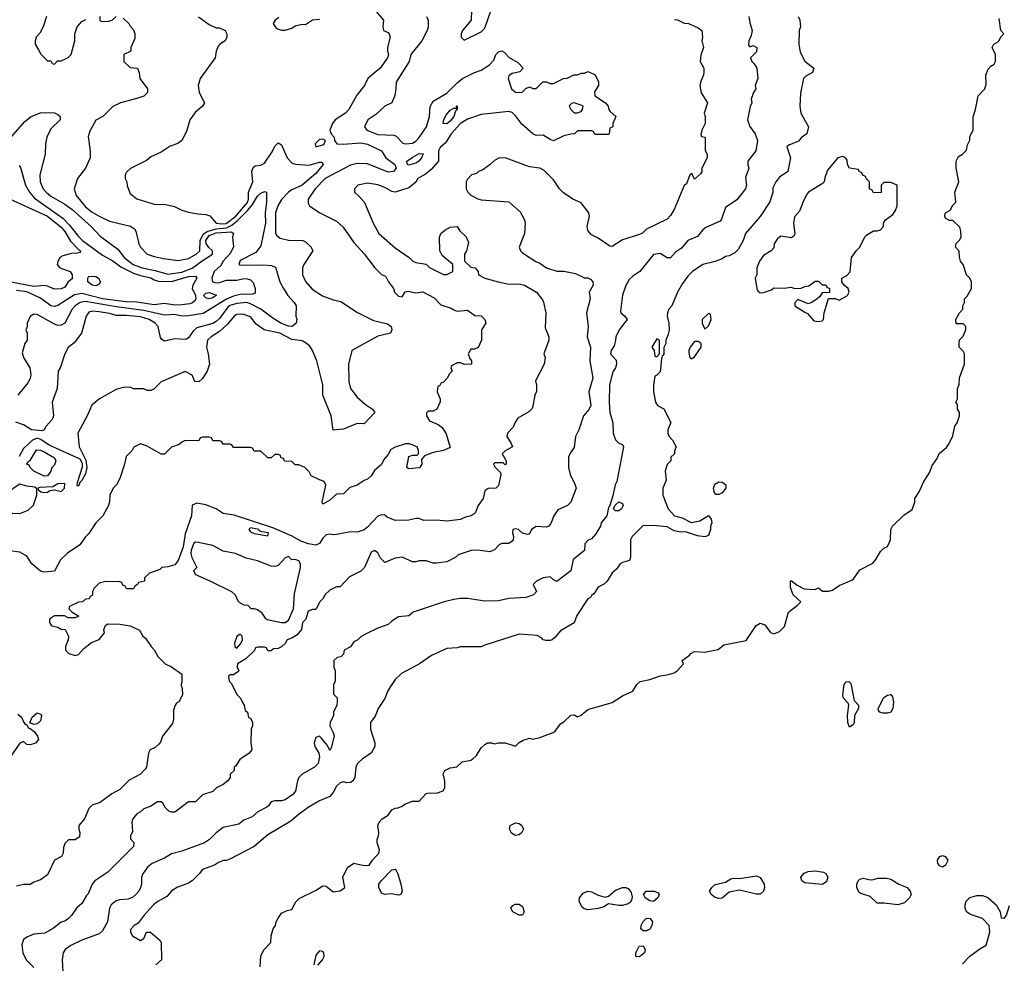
# Model space of a CAD drawing. Header units: inches. Extents: x 2348341 to 2479810, y 460419 to 613669.
# Tile 410 of 656: x 2404249 to 2409969, y 511830 to 517312. Entities that reach past the tile are written whole.
import ezdxf

# ---------------------------------------------------------------- set-up
doc = ezdxf.new("R2010")
doc.units = ezdxf.units.IN
doc.header["$MEASUREMENT"] = 0
doc.layers.add('C4501', color=7, linetype='Continuous')

msp = doc.modelspace()

# ---------------------------------------------------------------- linework, layer by layer
at = {"layer": 'C4501', "color": 2}
for points, elevation in [([(2406310, 517372), (2406362, 517310), (2406358, 517270), (2406362, 517250), (2406390, 517238), (2406396, 517230), (2406401, 517210), (2406384.7, 517150), (2406384.7, 517130), (2406390.8, 517110.8), (2406386, 517090), (2406342.8, 517030), (2406271.3, 516970), (2406251, 516930), (2406206.4, 516873.6), (2406160.7, 516790), (2406141, 516770), (2406081, 516730), (2406066, 516710), (2406051, 516670), (2406058, 516650), (2406076, 516630), (2406078, 516610), (2406091, 516591), (2406128.4, 516588.4), (2406230, 516597.4), (2406270, 516588.9), (2406350.3, 516550.3), (2406374.9, 516510), (2406427.7, 516470), (2406436.3, 516450), (2406421, 516430), (2406390, 516426.9), (2406270, 516475.6), (2406210, 516476.8), (2406170, 516466.3), (2406022.8, 516390), (2405966, 516330), (2405924.7, 516270), (2405925.4, 516245.4), (2405932, 516230), (2405992, 516190), (2406090, 516141), (2406127.5, 516107.5), (2406190, 516018), (2406250, 515951.3), (2406311.3, 515870), (2406350, 515832), (2406370, 515824.7), (2406376.8, 515816.8), (2406390.8, 515790), (2406421, 515750), (2406426, 515730), (2406450, 515706), (2406470, 515702), (2406488.9, 515731.1), (2406504.7, 515735.3), (2406550, 515726), (2406590, 515730.8), (2406656.8, 515696.8), (2406696.3, 515656.3), (2406756.3, 515636.3), (2406770, 515626), (2406790, 515618.8), (2406850, 515624.7), (2406892.7, 515592.7), (2406930, 515592), (2406950.9, 515570.9), (2406956, 515550), (2406932, 515510), (2406931.3, 515450), (2406912, 515408), (2406890, 515398), (2406870, 515398), (2406854, 515370), (2406863.6, 515343.6), (2406874, 515330), (2406874, 515310), (2406831.6, 515308.4), (2406810, 515318), (2406790, 515318), (2406758, 515302), (2406754, 515290), (2406762, 515270), (2406745.4, 515254.6), (2406732, 515230), (2406710, 515206), (2406698, 515202), (2406690, 515186), (2406678, 515182), (2406674, 515150), (2406692, 515110), (2406691.6, 515091.6), (2406672, 515050), (2406650, 515038), (2406622, 515038), (2406612.7, 515027.3), (2406612, 515010), (2406630, 514982), (2406679.6, 514959.6), (2406703.6, 514943.6), (2406726.4, 514906.4), (2406750, 514826), (2406710, 514808.7), (2406650, 514797.2), (2406601, 514779), (2406583.6, 514756.4), (2406584.7, 514730), (2406570.8, 514709.2), (2406510, 514702), (2406498, 514710), (2406510, 514774), (2406530, 514782), (2406558, 514782), (2406566, 514790), (2406566, 514810), (2406558, 514830), (2406512.7, 514847.3), (2406490, 514848), (2406430, 514828.7), (2406405.4, 514814.6), (2406390, 514786), (2406363.6, 514756.4), (2406351.1, 514728.9), (2406310, 514694), (2406290, 514662), (2406270, 514642), (2406250, 514635.3), (2406210, 514608.7), (2406166.4, 514593.6), (2406130, 514558), (2406090, 514555.3), (2406050, 514521.2), (2406010, 514498), (2406005.2, 514510), (2406028, 514608), (2406018, 514630), (2405990, 514638), (2405942, 514662), (2405930, 514686), (2405906, 514710), (2405870, 514726), (2405850, 514726), (2405830, 514746), (2405787.3, 514747.3), (2405782, 514762), (2405767.3, 514767.3), (2405762, 514782), (2405750, 514786), (2405730, 514786), (2405710, 514766), (2405690, 514766), (2405650, 514806), (2405610, 514806), (2405602, 514822), (2405590, 514826), (2405490, 514826), (2405482, 514842), (2405470, 514846), (2405430, 514846), (2405422, 514862), (2405410, 514866), (2405370, 514866), (2405362, 514882), (2405350, 514886), (2405310, 514886), (2405298, 514882), (2405290, 514866), (2405210, 514868), (2405190, 514858), (2405176, 514844), (2405130, 514828), (2405090, 514788), (2405070, 514788), (2404990, 514835.3), (2404950, 514848), (2404911.6, 514828.4), (2404902, 514810), (2404866.4, 514773.6), (2404858, 514730), (2404830, 514646), (2404810.9, 514609.1), (2404792, 514590), (2404772, 514550), (2404771.1, 514511.1), (2404764.7, 514490), (2404731.3, 514430), (2404691.3, 514390), (2404650, 514328), (2404630, 514308), (2404598, 514262), (2404526.4, 514213.6), (2404485.4, 514174.6), (2404450, 514108), (2404390, 514102), (2404370, 514108.7), (2404319, 514150), (2404290, 514195.3), (2404250, 514219), (2404190, 514226)], 106), ([(2406874, 517370), (2406872, 517310), (2406822, 517250), (2406814, 517230), (2406814, 517210), (2406830, 517194), (2406930, 517242), (2406950, 517262), (2406988, 517370)], 114), ([(2404850, 517322), (2404882, 517290), (2404890, 517274), (2404910, 517254), (2404918, 517230), (2404916.9, 517203.1), (2404894, 517150), (2404894, 517130), (2404854, 517110), (2404854, 517070), (2404890, 517034), (2404934, 517030), (2404943.6, 517003.6), (2404946.8, 516970), (2404991.3, 516910), (2404992, 516890), (2404970, 516868.7), (2404930, 516854), (2404834, 516830), (2404790, 516808), (2404732, 516750), (2404690, 516728.7), (2404655.3, 516664.7), (2404647.1, 516632.9), (2404658.8, 516550), (2404658.8, 516510), (2404631, 516450), (2404584.7, 516390), (2404566, 516330), (2404576, 516290), (2404630, 516224.9), (2404670, 516194), (2404710, 516170.6), (2404770, 516142), (2404893, 516113), (2404916.3, 516096.3), (2404923.5, 516083.5), (2404940.7, 516010), (2404950, 515991.3), (2404990, 515950.7), (2405030, 515936.3), (2405084.7, 515924.7), (2405170, 515913), (2405230, 515925.5), (2405273.2, 515950), (2405294.5, 515970), (2405296.4, 516030), (2405313.6, 516066.4), (2405338.5, 516081.5), (2405390, 516096.2), (2405450, 516103.1), (2405480.8, 516119.2), (2405513.8, 516146.2), (2405573.5, 516206.5), (2405601.3, 516238.7), (2405630, 516286), (2405650, 516304.9), (2405670, 516314.8), (2405682, 516310), (2405682, 516250), (2405674.4, 516190), (2405677.6, 516130), (2405650, 515999), (2405619.9, 515960.1), (2405530, 515914), (2405522, 515890), (2405530, 515886), (2405667.9, 515887.9), (2405710, 515884), (2405734.9, 515874.9), (2405760.7, 515790), (2405780.5, 515750), (2405806, 515710), (2405843, 515670), (2405854, 515650), (2405852, 515590), (2405858.8, 515570), (2405854, 515550), (2405831.3, 515530), (2405810, 515532.3), (2405766, 515550), (2405718.8, 515578.8), (2405650, 515629.7), (2405590, 515660.5), (2405568.2, 515668.2), (2405510, 515663.5), (2405470, 515650.9), (2405458.6, 515641.4), (2405410, 515576.2), (2405390, 515558.4), (2405370, 515548), (2405278.7, 515521.3), (2405257.3, 515502.7), (2405230, 515464), (2405221.4, 515458.6), (2405210, 515453.2), (2405150, 515458), (2405090, 515444), (2405073.6, 515453.6), (2405066.3, 515466.3), (2405052.7, 515530), (2405036, 515550), (2405001.2, 515570), (2404950, 515585.4), (2404870, 515593.5), (2404810, 515593.3), (2404770, 515605.6), (2404710, 515615.8), (2404670, 515618.4), (2404650, 515612), (2404634, 515590), (2404606.8, 515490), (2404564.5, 515435.5), (2404530, 515408), (2404511, 515370), (2404486.4, 515293.6), (2404471.3, 515270), (2404466, 515170), (2404438, 515090), (2404444.7, 515010), (2404438, 514990), (2404402, 514950), (2404391.6, 514928.4), (2404376.3, 514923.7), (2404318, 514930), (2404270, 514957.6), (2404226.4, 514973.6)], 98), ([(2406612, 517330), (2406622, 517310), (2406622, 517270), (2406616, 517250), (2406584.7, 517190), (2406522, 517110), (2406511, 517070), (2406436, 516950), (2406434.8, 516910), (2406427.5, 516872.5), (2406411.3, 516830), (2406370, 516809), (2406318, 516762), (2406271.3, 516730), (2406251.3, 516690), (2406264.7, 516670), (2406330, 516645.5), (2406421.4, 516641.4), (2406435.2, 516635.2), (2406474.8, 516594.8), (2406490, 516590.8), (2406530, 516594.8), (2406550, 516606.8), (2406570, 516626.8), (2406611.1, 516688.9), (2406629.4, 516750), (2406632.5, 516807.5), (2406650, 516838), (2406730, 516886), (2406790, 516946), (2406822, 516970), (2406890, 517006), (2406930, 517018), (2406978, 517050), (2407003.1, 517076.9), (2407015.3, 517110), (2407030, 517124.7), (2407050, 517131.3), (2407063.6, 517123.6), (2407091.6, 517091.6), (2407143.6, 517063.6), (2407174, 517030), (2407154, 517010), (2407110, 516999), (2407090, 516986), (2407086, 516970), (2407106.8, 516910), (2407130, 516891), (2407166, 516890), (2407190, 516912), (2407210, 516922), (2407230, 516912), (2407250, 516912), (2407288.4, 516951.6), (2407310, 516952), (2407330, 516942), (2407350, 516942), (2407408.9, 516971.1), (2407430, 516972), (2407468.9, 516991.1), (2407488.4, 516991.6), (2407510, 517002), (2407530, 517002), (2407551.1, 517011.1), (2407591.1, 516991.1), (2407611.6, 516951.6), (2407612, 516930), (2407587.9, 516892.1), (2407591, 516870), (2407651.3, 516830), (2407666.8, 516810), (2407671.1, 516791.1), (2407679.6, 516779.6), (2407711.3, 516750), (2407694, 516710), (2407694, 516690), (2407678, 516682), (2407674, 516650), (2407670, 516646), (2407590, 516646), (2407582, 516662), (2407570, 516666), (2407490, 516666), (2407471.6, 516648.4), (2407450, 516648), (2407410, 516638), (2407350, 516608), (2407330, 516615.3), (2407290, 516642), (2407250, 516639), (2407230, 516648.7), (2407165.4, 516705.4), (2407131.5, 516751.5), (2407110, 516772.7), (2407090, 516778), (2406930, 516761.2), (2406850, 516734.5), (2406810, 516709.4), (2406755.5, 516650), (2406723.4, 516596.6), (2406690.6, 516570), (2406682.4, 516550), (2406682, 516490), (2406638.8, 516441.2), (2406606, 516414), (2406562, 516390), (2406550, 516368), (2406510, 516335.3), (2406430, 516309.2), (2406410, 516313.2), (2406370, 516337.2), (2406330, 516353.2), (2406270, 516362), (2406214, 516350), (2406194, 516330), (2406194, 516310), (2406223.6, 516283.6), (2406251.3, 516250), (2406302.8, 516130), (2406336, 516070), (2406430, 515986), (2406510.6, 515930.6), (2406532, 515910), (2406550, 515901), (2406610, 515892), (2406630, 515872), (2406710, 515832), (2406730, 515832), (2406766, 515850), (2406766, 515890), (2406703.1, 515943.1), (2406688.9, 515968.9), (2406688.4, 516048.4), (2406695.3, 516070), (2406718, 516090), (2406750, 516106), (2406790.7, 516110.7), (2406805.4, 516085.4), (2406842, 516050), (2406856.9, 516016.9), (2406844.7, 515970), (2406832, 515950), (2406832, 515910), (2406870, 515874), (2406894, 515870), (2406912, 515850), (2406914, 515830), (2406950, 515811.3), (2407028.5, 515788.5), (2407090, 515775.5), (2407150, 515777.1), (2407181, 515770), (2407252, 515730), (2407285.4, 515685.4), (2407291.1, 515671.1), (2407306, 515610), (2407302, 515522), (2407322, 515470), (2407322, 515450), (2407294, 515370), (2407302, 515350), (2407296, 515310), (2407245.4, 515214.6), (2407251.6, 515188.4), (2407251.6, 515151.6), (2407242, 515130), (2407230, 515066), (2407226, 515054), (2407206.4, 515033.6), (2407143.5, 514996.5), (2407124.7, 514970), (2407115.3, 514944.7), (2407082, 514910), (2407078, 514890), (2407104.7, 514850), (2407112, 514830), (2407070, 514808), (2407052, 514790), (2407074, 514750), (2407074, 514730), (2407070, 514726), (2407058, 514738), (2407010, 514738), (2407002, 514730), (2407010, 514714), (2407042, 514682), (2407044.7, 514670), (2407030, 514606), (2407014, 514590), (2406970, 514588.7), (2406950, 514575.3), (2406942, 514530), (2406911.3, 514490), (2406894.4, 514445.6), (2406870.6, 514429.4), (2406838, 514422), (2406810, 514409), (2406730, 514399), (2406670, 514404), (2406596.9, 514403.1), (2406570, 514414), (2406550, 514414), (2406510, 514404), (2406430, 514402.7), (2406382.7, 514422.7), (2406370, 514434), (2406350, 514435.3), (2406330, 514428), (2406270, 514364), (2406250, 514349.2), (2406210, 514334), (2406170, 514337.2), (2406090, 514321.2), (2406070, 514319), (2406050, 514324), (2406030, 514319.3), (2406010, 514299.3), (2405990.2, 514269.8), (2405970, 514258.9), (2405926.9, 514266.9), (2405882, 514282), (2405832.5, 514312.5), (2405719.4, 514359.4), (2405493.7, 514433.7), (2405430, 514443.1), (2405390, 514469.8), (2405330, 514494.4), (2405277.3, 514502.7), (2405250, 514491.8), (2405247, 514430), (2405210, 514325.2), (2405198.8, 514250), (2405169, 514171), (2405150, 514146), (2405110, 514132.7), (2405074, 514130), (2405062, 514118), (2405003.6, 514096.4), (2404974, 514070), (2404974, 514050), (2404938, 514042), (2404934, 514030), (2404918, 514022), (2404910, 514006), (2404870, 514006), (2404862, 514022), (2404847.3, 514027.3), (2404842, 514042), (2404830, 514046), (2404750, 514048), (2404710, 514038), (2404682, 514010), (2404672, 513990), (2404671.6, 513968.4), (2404658, 513962), (2404652.7, 513947.3), (2404630, 513946), (2404614, 513930), (2404590, 513928), (2404538, 513902), (2404534, 513890), (2404554, 513870), (2404592.7, 513847.3), (2404570, 513838), (2404530, 513838), (2404508.4, 513848.4), (2404450, 513848.7), (2404422, 513830), (2404422, 513810), (2404434, 513790), (2404470, 513782), (2404490, 513772), (2404512, 513770), (2404532, 513730), (2404531.1, 513708.9), (2404514, 513670), (2404514, 513650), (2404534, 513630), (2404570, 513618), (2404590, 513624.7), (2404622, 513658), (2404666.3, 513693.7), (2404710, 513712), (2404742, 513750), (2404738, 513770), (2404748, 513792), (2404758, 513802), (2404830, 513801), (2404890.8, 513790.8), (2404944.7, 513764.7), (2404964.7, 513730), (2404978.8, 513718.8), (2405012, 513670), (2405030, 513652), (2405051.6, 513611.6), (2405094, 513570), (2405130, 513552), (2405191.3, 513510), (2405191.1, 513471.1), (2405186, 513446), (2405192.7, 513427.3), (2405194, 513390), (2405174, 513350), (2405159.6, 513340.4), (2405150, 513326), (2405142, 513298), (2405142, 513250), (2405136, 513224), (2405078, 513150), (2405066, 513114), (2405056.9, 513103.1), (2405035.3, 513084.7), (2405006, 513070), (2404996, 513050), (2404984.7, 512970), (2404979.8, 512960.2), (2404950, 512929), (2404885.4, 512894.6), (2404830, 512839), (2404784.5, 512815.5), (2404715.3, 512764.7), (2404670, 512748.7), (2404650.7, 512729.3), (2404626, 512670), (2404592, 512630), (2404591.3, 512610), (2404598, 512590), (2404595.3, 512564.7), (2404570, 512548), (2404532.7, 512547.3), (2404510, 512526), (2404503.6, 512503.6), (2404502, 512470), (2404492, 512450), (2404451.6, 512428.4), (2404410, 512344), (2404370, 512315.3), (2404330, 512302), (2404310, 512288.7), (2404271.6, 512288.4), (2404230, 512278)], 110), ([(2405288.2, 517328.2), (2405350, 517284.7), (2405390, 517264.7), (2405410, 517264.7), (2405442, 517250), (2405452, 517230), (2405452, 517210), (2405442, 517190), (2405410.9, 517169.1), (2405402, 517158), (2405391, 517130), (2405384.7, 517090), (2405298, 516970), (2405284.7, 516930), (2405291.3, 516890), (2405322, 516830), (2405311.1, 516808.9), (2405267.1, 516772.9), (2405238, 516730), (2405218, 516662), (2405191.3, 516610), (2405166.4, 516593.6), (2405122, 516578), (2405070, 516542), (2405010, 516515.3), (2404985.4, 516494.6), (2404891.6, 516448.4), (2404870, 516426), (2404862, 516410), (2404862, 516390), (2404872, 516370), (2404872.7, 516347.3), (2404890, 516302), (2404930, 516271.3), (2405030, 516241), (2405098, 516238), (2405147.1, 516227.1), (2405190, 516206), (2405230, 516194.8), (2405283.5, 516183.5), (2405330, 516181), (2405353, 516173), (2405391, 516130), (2405425.6, 516125.6), (2405447.8, 516127.8), (2405503.8, 516170), (2405571.7, 516250), (2405578.5, 516270), (2405578.4, 516310), (2405602.9, 516370), (2405598, 516430), (2405606, 516454), (2405617.5, 516462.5), (2405650, 516467.7), (2405670, 516478.8), (2405715.3, 516544.7), (2405730, 516578), (2405746.3, 516593.7), (2405750, 516596), (2405770, 516586), (2405803, 516510), (2405824.9, 516484.9), (2405837.3, 516477.3), (2405852.2, 516472.2), (2405930, 516466.4), (2405990, 516484.9), (2406004.7, 516484.7), (2406011, 516470), (2405970, 516418.7), (2405890, 516351.5), (2405830, 516323.6), (2405810.6, 516310), (2405770, 516266.6), (2405748.8, 516230), (2405734.9, 516190), (2405734.4, 516074.4), (2405740.7, 516060.7), (2405762.8, 516042.8), (2405810.9, 516030.9), (2405894, 516030), (2405910, 516022), (2405942, 515990), (2405952, 515970), (2405898.8, 515890), (2405890.8, 515870), (2405890.8, 515830), (2405910, 515791.3), (2405947.5, 515747.5), (2406007.1, 515707.1), (2406070, 515684.7), (2406114.4, 515674.4), (2406210.7, 515610.7), (2406303.7, 515563.7), (2406384.9, 515544.9), (2406406, 515530), (2406411.3, 515510), (2406402, 515490), (2406330, 515472.7), (2406178, 515390), (2406159.1, 515310), (2406160.4, 515210), (2406170.4, 515170), (2406210, 515119.1), (2406257.1, 515077.1), (2406298, 515050), (2406312, 515030), (2406250, 514964), (2406210, 514965.2), (2406130, 514932.7), (2406070, 514928), (2406059, 515010), (2406009.4, 515130), (2406009.5, 515190.5), (2405975.4, 515330), (2405950, 515389.3), (2405934.5, 515414.5), (2405913.6, 515433.6), (2405890, 515447), (2405830, 515454), (2405759, 515490), (2405668.7, 515510), (2405623.3, 515543.3), (2405590, 515585.2), (2405550, 515599.5), (2405530, 515600.9), (2405510, 515599.5), (2405494.8, 515590), (2405456.3, 515543.7), (2405410, 515500.7), (2405361, 515470), (2405338.8, 515450), (2405334, 515410), (2405344, 515370), (2405351, 515310), (2405338, 515270), (2405310, 515228), (2405290, 515208), (2405266, 515210), (2405250, 515246), (2405210, 515268), (2405070, 515208), (2405030, 515168), (2405010, 515158), (2404990, 515158), (2404970, 515168), (2404910, 515168), (2404890, 515178), (2404850, 515175.3), (2404810, 515164), (2404712, 515110), (2404667.3, 515072.7), (2404641, 515010), (2404586, 514910), (2404594.8, 514830), (2404632.2, 514752.2), (2404638.4, 514710), (2404630, 514674), (2404610, 514635.3), (2404597.3, 514622.7), (2404590, 514602), (2404583.1, 514603.1), (2404583.7, 514623.7), (2404613.6, 514713.6), (2404614, 514734), (2404599.7, 514759.7), (2404420.4, 514840.4), (2404372.3, 514872.3), (2404350, 514880.9), (2404322.4, 514870), (2404270, 514821.6), (2404245.5, 514774.5)], 102), ([(2408052.7, 517312.7), (2408070, 517312), (2408110, 517292), (2408134, 517290), (2408190, 517264.7), (2408211.3, 517250), (2408216, 517210), (2408211, 517190), (2408221, 517150), (2408206.4, 517106.4), (2408202.8, 517070), (2408222.8, 517030), (2408222.8, 517010), (2408221, 516990), (2408205.2, 516954.8), (2408200.7, 516930), (2408207.5, 516887.5), (2408244.7, 516830), (2408226, 516770), (2408231, 516750), (2408231, 516710), (2408211.3, 516670), (2408205.4, 516645.4), (2408210, 516634), (2408232, 516630), (2408231.6, 516551.6), (2408242, 516530), (2408242, 516510), (2408211.3, 516450), (2408211.1, 516428.9), (2408203.6, 516416.4), (2408170, 516386), (2408154.6, 516414.6), (2408150, 516418), (2408142, 516410), (2408122, 516358), (2408110, 516348), (2408050.3, 516209.6), (2408030, 516175.3), (2408010, 516154), (2407890, 516095.3), (2407867.1, 516072.9), (2407850, 516064), (2407750, 516034), (2407690, 515995.3), (2407676.4, 515996.4), (2407610, 516042), (2407570, 516062), (2407550, 516088), (2407545.2, 516110), (2407559, 516170), (2407555.3, 516190), (2407510, 516248.7), (2407462, 516270), (2407407.2, 516307.2), (2407384, 516330), (2407350, 516382), (2407295.5, 516435.5), (2407270, 516448.7), (2407210, 516457.2), (2407070, 516508.7), (2407031.6, 516508.4), (2407006.4, 516493.6), (2406982, 516470), (2406939.8, 516440.2), (2406914, 516430), (2406902, 516418), (2406874, 516410), (2406850, 516386), (2406842, 516370), (2406842, 516330), (2406852, 516310), (2406870, 516292), (2406910, 516271.3), (2406930, 516266), (2407090, 516254.8), (2407156.3, 516196.3), (2407181, 516150), (2407186, 516130), (2407181, 516070), (2407151.3, 515990), (2407158, 515970), (2407170, 515958), (2407246.4, 515906.4), (2407270, 515898), (2407310, 515871.3), (2407370, 515851), (2407410.9, 515850.9), (2407476.9, 515836.9), (2407530, 515812), (2407550, 515812), (2407565.4, 515805.4), (2407578, 515790), (2407581, 515770), (2407558, 515730), (2407562, 515690), (2407541, 515610), (2407551, 515530), (2407544.7, 515470), (2407564.7, 515410), (2407561, 515330), (2407578, 515230), (2407554.8, 515150), (2407566, 515070), (2407558, 515050), (2407524.7, 515010), (2407498, 514930), (2407478, 514890), (2407470, 514826), (2407446.4, 514793.6), (2407438, 514770), (2407438, 514710), (2407446, 514670), (2407474.4, 514614.4), (2407481, 514590), (2407450.7, 514509.3), (2407432, 514490), (2407375.3, 514464.7), (2407351.3, 514430), (2407334.4, 514385.6), (2407322, 514370), (2407310, 514364), (2407250, 514368), (2407222, 514350), (2407210, 514326), (2407198, 514322), (2407169.1, 514329.1), (2407146, 514350), (2407130, 514354), (2407114, 514350), (2407112, 514330), (2407118, 514310), (2407116, 514290), (2407110, 514282), (2407090, 514269.3), (2407051.1, 514268.9), (2407036.9, 514263.1), (2407007.1, 514232.9), (2406979.1, 514220.9), (2406910, 514229.3), (2406871, 514229), (2406796.9, 514203.1), (2406782, 514190), (2406730, 514162), (2406670, 514154), (2406650, 514155.3), (2406610, 514168.7), (2406570, 514168.7), (2406550, 514162), (2406530, 514162), (2406470, 514188.7), (2406430, 514184), (2406370, 514158), (2406344.7, 514184.7), (2406330, 514215.3), (2406310, 514228), (2406290, 514218), (2406251.3, 514130), (2406230, 514108), (2406165.4, 514074.6), (2406110, 514018), (2406090, 514018), (2406050, 513998), (2406022, 513970), (2406010.9, 513949.1), (2405992, 513930), (2405970, 513886), (2405950, 513886), (2405924.7, 513875.3), (2405910.9, 513829.1), (2405892, 513810), (2405886.8, 513770), (2405861.1, 513738.9), (2405830, 513719), (2405802, 513710), (2405791.1, 513688.9), (2405770, 513668), (2405750, 513658), (2405723.6, 513656.4), (2405710, 513646), (2405690, 513646), (2405682, 513662), (2405670, 513666), (2405630, 513666), (2405618, 513662), (2405612.7, 513647.3), (2405562, 513598), (2405514, 513570), (2405512, 513550), (2405522, 513530), (2405516.9, 513523.1), (2405490, 513506), (2405470, 513506), (2405462, 513498), (2405464.7, 513470), (2405478, 513458), (2405512, 513390), (2405530.9, 513370.9), (2405542, 513350), (2405552, 513330), (2405558, 513298), (2405572, 513290), (2405578, 513258), (2405590, 513254), (2405602, 513230), (2405602, 513210), (2405594, 513190), (2405592, 513110), (2405598, 513070), (2405582, 513050), (2405526.8, 513013.2), (2405503.6, 512976.4), (2405494, 512970), (2405494, 512950), (2405472, 512928), (2405471.3, 512910), (2405458, 512890), (2405430, 512869), (2405392, 512850), (2405370.9, 512829.1), (2405310, 512808.7), (2405270, 512768.7), (2405230, 512768), (2405150, 512708), (2405130, 512708), (2405114.6, 512714.6), (2405094.6, 512734.6), (2405080.4, 512760.4), (2405070, 512768), (2405050, 512768), (2405010, 512742), (2404970, 512728), (2404950.9, 512709.1), (2404930, 512698), (2404906, 512670), (2404901, 512650), (2404903.6, 512596.4), (2404892, 512570), (2404892.7, 512552.7), (2404911.1, 512531.1), (2404910, 512508), (2404761.4, 512358.6), (2404686, 512310), (2404670.6, 512289.4), (2404646, 512234), (2404636, 512224), (2404610, 512178), (2404578, 512150), (2404550, 512108), (2404532, 512090), (2404510, 512075.3), (2404490, 512068.7), (2404445.4, 512034.6), (2404394.4, 512005.6), (2404330, 511999), (2404290, 511982), (2404271.1, 511968.9), (2404262, 511938), (2404266, 511890), (2404286, 511850), (2404330, 511804.7)], 114), ([(2404404.7, 517330), (2404384.7, 517270), (2404365.4, 517234.6), (2404344.7, 517210), (2404338, 517190), (2404338, 517170), (2404356.9, 517136.9), (2404371.6, 517111.6), (2404410, 517074), (2404430, 517074), (2404438, 517058), (2404450, 517054), (2404467.3, 517072.7), (2404490, 517074), (2404510, 517082), (2404530, 517092), (2404548, 517110), (2404568.7, 517190), (2404568.7, 517230), (2404582, 517270), (2404610, 517302), (2404632.7, 517312.7)], 98), ([(2408484.7, 517330), (2408490, 517294), (2408504.7, 517250), (2408498.8, 517221.2), (2408484.7, 517190), (2408483.6, 517163.6), (2408490, 517154), (2408510, 517162), (2408531.3, 517150), (2408530, 517126), (2408494, 517090), (2408502, 517070), (2408516, 517056), (2408531.3, 517030), (2408538, 516970), (2408522, 516930), (2408524.7, 516910), (2408511.1, 516888.9), (2408498, 516850), (2408502, 516830), (2408492.7, 516807.3), (2408477.3, 516730), (2408490, 516691.3), (2408522, 516650), (2408536, 516610), (2408524.7, 516550), (2408478, 516490), (2408478, 516470), (2408484.7, 516450), (2408465.4, 516394.6), (2408471, 516350), (2408464.7, 516330), (2408414.4, 516265.6), (2408350, 516222), (2408326.4, 516153.6), (2408318, 516142), (2408235.2, 516104.8), (2408216, 516090), (2408187.1, 516052.9), (2408130, 516028.7), (2408094.4, 515985.6), (2408058.8, 515961.2), (2408030, 515928.7), (2408010, 515928.7), (2407970, 515953.2), (2407930, 515948), (2407850.7, 515849.3), (2407810, 515822), (2407790, 515802), (2407770, 515768), (2407751.3, 515711.3), (2407739.6, 515619.6), (2407742, 515610), (2407764.7, 515590), (2407778, 515570), (2407731, 515510), (2407711.3, 515470), (2407710.9, 515449.1), (2407702, 515418), (2407684.7, 515390), (2407682, 515370), (2407714.4, 515334.4), (2407716, 515310), (2407711, 515290), (2407694.4, 515265.6), (2407675.5, 515190), (2407672.4, 515090), (2407676.3, 515030), (2407694, 514970), (2407696, 514910), (2407710, 514872), (2407730, 514852), (2407750, 514844.7), (2407757.3, 514830), (2407717.3, 514630), (2407707.7, 514610), (2407694, 514546), (2407676, 514484), (2407670, 514478), (2407658.8, 514430), (2407627.3, 514390), (2407622.8, 514370), (2407595.2, 514324.8), (2407570, 514295.3), (2407551.6, 514288.4), (2407532, 514268), (2407530, 514228.7), (2407464.9, 514175.1), (2407450.5, 514109.5), (2407370, 514048.7), (2407350, 514058), (2407330, 514075.3), (2407290, 514069), (2407252, 514050), (2407232, 514030), (2407252, 513990), (2407234, 513970), (2407190, 513955.3), (2407090, 513949), (2407030, 513935.3), (2406950, 513934), (2406850, 513948.7), (2406810, 513948.7), (2406770, 513944), (2406714, 513930), (2406534, 513870), (2406510, 513848.7), (2406450, 513842), (2406410, 513818), (2406390, 513798), (2406330, 513778), (2406256.9, 513743.1), (2406231.6, 513728.4), (2406214, 513710), (2406190, 513698), (2406171.1, 513668.9), (2406134, 513650), (2406130, 513626), (2406114, 513610), (2406092.7, 513607.3), (2406074, 513590), (2406074, 513550), (2406082, 513530), (2406082, 513470), (2406072.7, 513447.3), (2406072.7, 513392.7), (2406092.7, 513372.7), (2406094, 513350), (2406092, 513330), (2406072, 513290), (2406072, 513270), (2406051.6, 513228.4), (2406051.3, 513210), (2406070.7, 513170.7), (2406074.8, 513150), (2406057.3, 513082.7), (2406050, 513066), (2406036, 513096), (2406000.2, 513140.2), (2405990, 513149), (2405970, 513142), (2405959.1, 513110), (2405962.8, 513090), (2405986.8, 513050), (2405991.3, 513030), (2405982, 512990), (2405962, 512970), (2405890, 512929.2), (2405870.8, 512910), (2405862.8, 512890), (2405851.3, 512830), (2405836, 512810), (2405790, 512779), (2405770, 512774), (2405730, 512774), (2405710, 512768), (2405694.8, 512745.2), (2405683.5, 512736.5), (2405632, 512710), (2405599.8, 512680.2), (2405550, 512662), (2405522, 512638), (2405430, 512619), (2405390, 512588.7), (2405351, 512550), (2405322, 512530), (2405190, 512480.7), (2405130, 512466.6), (2405090, 512440.9), (2405018, 512410), (2404990.9, 512389.1), (2404964.7, 512350), (2404956, 512330), (2404956, 512290), (2404951.3, 512270), (2404941, 512250), (2404922.8, 512230), (2404906, 512214), (2404878, 512202), (2404830, 512199.3), (2404810, 512193.2), (2404781, 512170), (2404770.8, 512150), (2404758.8, 512070), (2404730, 512019), (2404710, 512001.2), (2404610, 511963.7), (2404545.8, 511934.2), (2404513.4, 511910), (2404501.6, 511890), (2404496.3, 511850), (2404499.8, 511779.8)], 118), ([(2404714, 517330), (2404714, 517310), (2404722, 517302), (2404763.6, 517303.6), (2404786, 517310), (2404808.4, 517331.6)], 98), ([(2408770.9, 517330.9), (2408782, 517310), (2408784.7, 517270), (2408778, 517250), (2408776, 517170), (2408783.5, 517123.5), (2408810, 517072), (2408862, 517030), (2408854, 517006), (2408816, 516984), (2408802, 516970), (2408785.4, 516885.4), (2408781, 516810), (2408786, 516770), (2408831.3, 516690), (2408822, 516650), (2408790, 516628.7), (2408772.7, 516607.3), (2408716.9, 516583.1), (2408706.4, 516573.6), (2408726, 516510), (2408711.3, 516430), (2408663.5, 516396.5), (2408641, 516370), (2408624.5, 516335.5), (2408624, 516310), (2408605.8, 516254.2), (2408550.5, 516169.5), (2408466, 516070), (2408451, 516030), (2408422, 515978), (2408402.5, 515957.5), (2408370, 515939.3), (2408350, 515936), (2408330, 515922.7), (2408290, 515906.6), (2408218, 515890), (2408158, 515850), (2408130, 515822), (2408099.8, 515780.2), (2408070, 515728.7), (2408037.3, 515650), (2408020.7, 515630), (2408012.7, 515610), (2408010.5, 515590), (2408020.7, 515550), (2408022.8, 515510), (2408016.8, 515483.2), (2408002, 515450), (2408002, 515430), (2407991.6, 515408.4), (2407990.9, 515369.1), (2407982, 515358), (2407978, 515342), (2407970, 515266), (2407950, 515246), (2407938, 515242), (2407931.6, 515188.4), (2407931.3, 515150), (2407942, 515090), (2407954, 515070), (2407991.1, 515051.1), (2408031.6, 514971.6), (2408014, 514930), (2408014, 514910), (2408022, 514890), (2408042, 514870), (2408062, 514830), (2408052.7, 514807.3), (2408052, 514790), (2408032, 514770), (2408032, 514750), (2408011.1, 514728.9), (2407998, 514690), (2408003.6, 514636.4), (2407984.7, 514590), (2407986, 514550), (2408016, 514470), (2408052, 514430), (2408097.3, 514417.3), (2408150, 514391), (2408200.2, 514399.8), (2408250, 514432), (2408266.8, 514410), (2408270.4, 514390), (2408261.6, 514370), (2408262.6, 514350), (2408250, 514315.1), (2408230, 514307.4), (2408186.2, 514313.8), (2408116.4, 514336.4), (2408090, 514334.5), (2408050, 514343.5), (2408010, 514366), (2407927, 514373), (2407868.2, 514371.8), (2407806, 514310), (2407798, 514290), (2407798, 514190), (2407791.3, 514170), (2407750, 514159), (2407738, 514150), (2407718, 514122), (2407690, 514098), (2407662, 514050), (2407645.4, 514034.6), (2407610, 514015.3), (2407583.6, 513976.4), (2407570, 513966), (2407564.7, 513955.3), (2407550, 513948), (2407486, 513850), (2407470, 513808.7), (2407390, 513762), (2407358, 513722), (2407342, 513710), (2407330, 513705.2), (2407304.7, 513704.7), (2407289.1, 513709.1), (2407280.4, 513720.4), (2407254.6, 513734.6), (2407150, 513742), (2406950, 513678), (2406930, 513668), (2406810, 513668), (2406790, 513662), (2406730, 513658), (2406642, 513618), (2406570.9, 513569.1), (2406466.4, 513513.6), (2406430, 513478), (2406402, 513438), (2406384.7, 513410), (2406370.7, 513369.3), (2406331.3, 513310), (2406314, 513266), (2406286, 513230), (2406286, 513190), (2406311.3, 513110), (2406311.3, 513090), (2406291.3, 513050), (2406241.1, 513018.9), (2406211.3, 512990), (2406202, 512970), (2406196, 512910), (2406184.7, 512890), (2406170, 512881.2), (2406150, 512879), (2406130, 512884), (2406110, 512879), (2406090, 512859), (2406070, 512822), (2406050, 512799), (2405990, 512773.2), (2405924.1, 512735.9), (2405866.6, 512693.4), (2405824.7, 512655.3), (2405690, 512577.2), (2405610, 512509), (2405470, 512435.3), (2405447.3, 512427.3), (2405432.7, 512427.3), (2405403.6, 512416.4), (2405379.6, 512400.4), (2405310, 512375.3), (2405291.3, 512350), (2405250.5, 512309.5), (2405230, 512296), (2405162, 512270), (2405130, 512248.7), (2405102.5, 512217.5), (2405051.3, 512190), (2405026, 512170), (2404971.3, 512110), (2404936.9, 512063.1), (2404914, 512050), (2404892.7, 512027.3), (2404892, 512010), (2404904.7, 511990), (2404950, 511962), (2404970, 511974), (2404986, 512010), (2405008.4, 512011.6), (2405063.6, 511963.6), (2405071.3, 511950), (2405072, 511850), (2405039.6, 511820.4)], 122), ([(2405646, 511810), (2405650, 511874), (2405668.7, 511910), (2405708, 511950), (2405708.7, 511990), (2405722, 512030), (2405735.3, 512050), (2405739, 512070), (2405750, 512092), (2405770, 512122), (2405803.1, 512136.9), (2405830, 512142), (2405852.9, 512187.1), (2405872.9, 512207.1), (2405966.3, 512253.7), (2406010, 512281), (2406030, 512278), (2406070, 512246), (2406110, 512251.3), (2406138, 512270), (2406125.2, 512330), (2406153.6, 512386.4), (2406190, 512411), (2406250, 512398.8), (2406279, 512401), (2406298, 512430), (2406335.3, 512470), (2406339, 512490), (2406325.2, 512530), (2406325.2, 512550), (2406334, 512570), (2406335.3, 512590), (2406328.7, 512630), (2406338, 512650), (2406355.3, 512670), (2406389.2, 512690.8), (2406410, 512722), (2406430, 512732), (2406447.3, 512732.7), (2406470, 512742), (2406485.6, 512754.4), (2406530, 512771.3), (2406570, 512772), (2406610, 512816), (2406630, 512821), (2406670, 512818), (2406708.4, 512831.6), (2406718, 512850), (2406718, 512890), (2406708, 512930), (2406718, 512950), (2406750, 512966), (2406788.9, 512971.1), (2406820.2, 512999.8), (2406870, 513011), (2406882, 513018), (2406902, 513038), (2406930, 513082), (2406950, 513102), (2406966, 513110), (2406990, 513111), (2407010, 513106), (2407030, 513111.3), (2407068.9, 513111.1), (2407130, 513092), (2407150, 513112), (2407173.6, 513126.4), (2407210, 513138), (2407230, 513131.3), (2407270, 513141), (2407348.9, 513171.1), (2407360.4, 513179.6), (2407390, 513222), (2407410, 513232), (2407450, 513272), (2407470, 513274), (2407490, 513262), (2407510, 513272), (2407550, 513304.7), (2407690, 513344.7), (2407750, 513384.7), (2407810, 513412), (2407834, 513450), (2407852.7, 513467.3), (2407910, 513478.8), (2407970, 513501), (2408010, 513506), (2408050, 513518), (2408068, 513530), (2408106, 513570), (2408098, 513590), (2408140.4, 513619.6), (2408148, 513630), (2408170, 513641), (2408230, 513638), (2408307.3, 513652.7), (2408340.2, 513679.8), (2408470, 513704.7), (2408526.6, 513793.4), (2408550, 513806), (2408577.3, 513797.3), (2408611.1, 513751.1), (2408630, 513744.7), (2408663.1, 513756.9), (2408692.3, 513787.7), (2408715.3, 513870), (2408768, 513910), (2408786, 513930), (2408742, 513970), (2408727.3, 514012.7), (2408726, 514050), (2408730, 514054), (2408766, 514026), (2408805.4, 514005.4), (2408870, 514002), (2408890, 514012), (2408912.7, 513992.7), (2408950, 513991.3), (2408970, 513998), (2409010, 514024.7), (2409083.1, 514056.9), (2409094.6, 514065.4), (2409130, 514116), (2409204.7, 514155.3), (2409223.1, 514176.9), (2409250, 514222), (2409270, 514242), (2409290, 514252), (2409308.7, 514290), (2409309, 514350), (2409319, 514370), (2409385.6, 514434.4), (2409433.6, 514466.4), (2409448.7, 514510), (2409449.3, 514530.7), (2409475.3, 514570), (2409502, 514630), (2409536.5, 514683.5), (2409550, 514722), (2409578, 514762), (2409590, 514792), (2409632.9, 514827.1), (2409648.7, 514850), (2409670, 514894), (2409682, 514950), (2409695.3, 514970), (2409708, 515010), (2409708, 515030), (2409698, 515050), (2409696.4, 515076.4), (2409688, 515090), (2409698, 515110), (2409698, 515170), (2409707.3, 515192.7), (2409708.9, 515231.1), (2409738, 515310), (2409738, 515370), (2409730, 515386), (2409706, 515410), (2409706, 515430), (2409708.4, 515451.6), (2409730, 515474), (2409746, 515510), (2409746, 515530), (2409730, 515546), (2409690, 515546), (2409688, 515570), (2409708, 515610), (2409728, 515630), (2409728, 515650), (2409738, 515670), (2409738, 515690), (2409753.6, 515706.4), (2409778, 515750), (2409778, 515790), (2409768, 515810), (2409748.7, 515830), (2409729.1, 515889.1), (2409714, 515910), (2409708.4, 515931.6), (2409707.3, 515967.3), (2409686, 515990), (2409688.4, 516011.6), (2409710, 516034), (2409718, 516050), (2409716.4, 516083.6), (2409710, 516106), (2409670, 516146), (2409650, 516146), (2409630, 516158), (2409622, 516170), (2409628, 516190), (2409655.3, 516204.7), (2409670, 516234), (2409687.3, 516252.7), (2409682, 516310), (2409704, 516370), (2409689, 516450), (2409688.9, 516491.1), (2409703.1, 516516.9), (2409726, 516530), (2409750, 516554), (2409755.3, 516584.7), (2409768.4, 516611.6), (2409768.9, 516631.1), (2409787.3, 516672.7), (2409788.4, 516748.4), (2409802, 516790), (2409818, 516870), (2409855.3, 516910), (2409863.1, 516936.9), (2409862, 516990), (2409874.6, 517025.4), (2409890, 517042), (2409910, 517054), (2409918, 517070), (2409918, 517110), (2409898, 517150), (2409908, 517170), (2409934.6, 517185.4), (2409950, 517214), (2409966, 517230), (2409949, 517249), (2409939, 517319)], 122), ([(2405754.4, 517325.6), (2405732, 517310), (2405722, 517290), (2405732, 517270), (2405741, 517261), (2405770, 517251.3), (2405790, 517251), (2405830, 517262.8), (2405850, 517276), (2405890, 517286), (2405910, 517284.7), (2405949.4, 517310.6), (2405990, 517316)], 106), ([(2404199, 516630), (2404279.1, 516720.9), (2404315.3, 516750), (2404369.5, 516770.5), (2404393.7, 516773.7), (2404450, 516770.7), (2404470, 516761), (2404484.7, 516750), (2404484.7, 516730), (2404430, 516678), (2404406, 516630), (2404398.8, 516590), (2404397.3, 516530), (2404364.9, 516410), (2404368, 516370), (2404385.5, 516330), (2404402, 516310), (2404430, 516286.4), (2404510, 516240.3), (2404552.7, 516210), (2404664, 516110), (2404715.2, 516055.2), (2404818.7, 515978.7), (2404855.5, 515930), (2404908, 515890), (2404961, 515870), (2405036, 515856), (2405110, 515833.7), (2405190, 515846.2), (2405250, 515868), (2405307.9, 515912.1), (2405369.6, 515950), (2405369.6, 515970), (2405347.7, 515987.7), (2405332.8, 516012.8), (2405329.9, 516030.1), (2405350, 516057.7), (2405390, 516074.4), (2405479.6, 516079.6), (2405490.5, 516070.5), (2405484.9, 516050), (2405490.4, 515990), (2405470, 515952.3), (2405430.4, 515910), (2405416.3, 515883.7), (2405378.4, 515850), (2405364.9, 515810), (2405368, 515790), (2405390, 515782.6), (2405410, 515784.6), (2405450, 515798.7), (2405510, 515798.3), (2405550, 515807.6), (2405570, 515807.4), (2405590, 515800.4), (2405604.4, 515784.4), (2405615.8, 515750), (2405616.4, 515723.6), (2405603, 515717), (2405530, 515716), (2405490, 515705.1), (2405450, 515688.5), (2405314, 515606), (2405230, 515591.3), (2405190, 515589.7), (2405150, 515599.1), (2405090, 515594.7), (2404970, 515623.1), (2404810, 515643.8), (2404630, 515675), (2404600.7, 515670), (2404570.4, 515650), (2404554.4, 515630), (2404510.7, 515550), (2404490, 515537.2), (2404470, 515536), (2404450, 515542.7), (2404350, 515599), (2404330, 515602), (2404310, 515588), (2404291.3, 515550), (2404291.1, 515528.9), (2404284.7, 515510), (2404291.3, 515490), (2404291.3, 515450), (2404278, 515430), (2404262.8, 515377.2), (2404270.8, 515350), (2404307.3, 515290), (2404314, 515250), (2404310, 515228), (2404296.8, 515203.2), (2404238, 515130)], 94), ([(2404246, 516466), (2404253.4, 516453.4), (2404282, 516350), (2404304.9, 516310), (2404334.9, 516274.9), (2404499.3, 516159.3), (2404538.7, 516118.7), (2404590, 516052.4), (2404614, 516030), (2404730, 515943.8), (2404790, 515910.4), (2404836.2, 515876.2), (2404910, 515839.6), (2404950, 515825.7), (2405010, 515813.1), (2405030, 515800.5), (2405053.4, 515793.4), (2405130, 515792), (2405230, 515820.7), (2405270, 515822.8), (2405277.1, 515810), (2405254.9, 515770), (2405250.4, 515750), (2405270.8, 515710), (2405271, 515690), (2405263.4, 515676.6), (2405252.9, 515667.1), (2405238, 515662), (2405190, 515655.1), (2405150, 515654), (2405090, 515663.6), (2405030, 515656.3), (2404930, 515671.3), (2404866.4, 515673.6), (2404729.9, 515689.9), (2404610, 515721.7), (2404566.3, 515713.7), (2404470, 515651.8), (2404450, 515646), (2404429.8, 515649.8), (2404370, 515694.7), (2404290, 515730.8), (2404230, 515738.5)], 90), ([(2404190, 516270.5), (2404410, 516170.3), (2404490, 516106), (2404510, 516082), (2404544.6, 516024.6), (2404593.2, 515973.2), (2404602, 515970), (2404599.6, 515960.4), (2404584.7, 515955.3), (2404550, 515953.2), (2404499.8, 515940.2), (2404482, 515930), (2404470, 515906), (2404466, 515890), (2404482, 515870), (2404542.8, 515850), (2404553.4, 515830), (2404554, 515806), (2404531, 515790), (2404510, 515759), (2404490, 515749.3), (2404450, 515746), (2404410, 515763.7), (2404390, 515767), (2404330, 515761.7), (2404189.3, 515790)], 86), ([(2404238, 513278), (2404259.8, 513259.8), (2404272, 513230), (2404279.6, 513219.6), (2404292.7, 513212.7), (2404298, 513198), (2404310, 513194), (2404334.8, 513174.8), (2404351.3, 513150), (2404358, 513130), (2404342, 513110), (2404333.7, 513106.3), (2404310, 513099), (2404290, 513102), (2404270, 513118), (2404250, 513108.7), (2404190, 513022)], 106), ([(2409726, 511826), (2409769.4, 511870.6), (2409826.3, 511913.7), (2409864, 511936), (2409884, 512010), (2409882, 512050), (2409842, 512090), (2409772.8, 512112.8), (2409749.7, 512129.7), (2409741.6, 512150), (2409741.6, 512170), (2409748.1, 512191.9), (2409768.1, 512211.9), (2409810, 512223.7), (2409843.1, 512223.1), (2409872.5, 512212.5), (2409921, 512170), (2409944.7, 512130), (2409950, 512094), (2409970, 512092), (2409982, 512110), (2410000, 512166.5)], 118), ([(2405980.4, 511819.6), (2406008, 511850), (2406018, 511870), (2406015.3, 511890), (2406010, 511898), (2406000.4, 511900.4), (2405990, 511902), (2405970, 511878), (2405958, 511822)], 122)]:
    msp.add_lwpolyline(points, dxfattribs=dict(at, elevation=elevation))
for points, elevation in [([(2406730, 516707.3), (2406709.5, 516710), (2406712.7, 516730), (2406724.6, 516755.4), (2406750, 516787.3), (2406770, 516797.3), (2406778.8, 516798.8), (2406786, 516794), (2406786, 516806), (2406791, 516811), (2406790.7, 516790.7), (2406779.8, 516780.2), (2406770.3, 516750), (2406750, 516722)], 106), ([(2407470, 516829.2), (2407454.8, 516825.2), (2407444, 516816), (2407441, 516810), (2407451, 516790), (2407470, 516771), (2407490, 516771), (2407510, 516778), (2407519, 516790), (2407522, 516810), (2407514.5, 516814.5)], 110), ([(2406010, 516618), (2405990, 516615.3), (2405964.7, 516590), (2405970, 516574), (2406010, 516586), (2406018, 516590), (2406026, 516610)], 106), ([(2406510, 516467.6), (2406502, 516470), (2406498, 516490), (2406528, 516512), (2406570, 516534), (2406592.8, 516532.8), (2406583, 516510), (2406567.7, 516490), (2406550, 516478.7)], 106), ([(2409030, 516518), (2409002, 516510), (2408942, 516438), (2408926.4, 516393.6), (2408924.7, 516375.3), (2408916.9, 516363.1), (2408832, 516310), (2408822, 516298), (2408798, 516250), (2408779.8, 516200.2), (2408750, 516166), (2408744.7, 516130), (2408751.3, 516070), (2408745.4, 516054.6), (2408730, 516044), (2408670, 516054), (2408650, 516038), (2408632, 516010), (2408630, 515986), (2408614, 515970), (2408570, 515942), (2408546, 515910), (2408532, 515870), (2408531.1, 515828.9), (2408522, 515810), (2408530.9, 515750.9), (2408536.9, 515736.9), (2408550, 515724.7), (2408570, 515726.8), (2408616.5, 515743.5), (2408630, 515754), (2408690, 515752), (2408730, 515758), (2408750, 515751.3), (2408788.4, 515751.6), (2408810, 515762), (2408833.6, 515766.4), (2408870, 515794), (2408890, 515794), (2408910, 515772), (2408931.6, 515771.6), (2408938, 515758), (2408954, 515750), (2408952.7, 515727.3), (2408910, 515726), (2408896.9, 515703.1), (2408882, 515690), (2408850.9, 515669.1), (2408830, 515662), (2408770, 515686), (2408752.7, 515667.3), (2408752, 515650), (2408810, 515612), (2408826, 515606), (2408862, 515562), (2408890, 515558), (2408910, 515562), (2408918, 515570), (2408922, 515610), (2408948, 515692), (2408987.3, 515692.7), (2409010, 515682), (2409058, 515710), (2409068, 515730), (2409062, 515750), (2409038, 515770), (2409026, 515790), (2409026, 515810), (2409054.6, 515825.4), (2409072.9, 515847.1), (2409082, 515930), (2409110, 515972), (2409128.9, 515991.1), (2409158, 516050), (2409170, 516062), (2409210, 516084.7), (2409230, 516084.7), (2409250, 516092), (2409268, 516110), (2409268, 516130), (2409278, 516150), (2409320.4, 516179.6), (2409336.4, 516203.6), (2409346, 516230), (2409346, 516350), (2409310, 516366), (2409270, 516366), (2409254, 516350), (2409252.7, 516307.3), (2409210, 516306), (2409202, 516322), (2409186, 516330), (2409186, 516370), (2409166, 516390), (2409162, 516402), (2409148, 516408), (2409142, 516422), (2409126, 516430), (2409122, 516442), (2409068.9, 516448.9), (2409058, 516470), (2409056.4, 516496.4), (2409046, 516510)], 126), ([(2404690, 515766.6), (2404670, 515769.6), (2404645.2, 515790), (2404644, 515810), (2404650, 515822), (2404690, 515820.7), (2404706, 515810), (2404718, 515790), (2404706.4, 515773.6)], 86), ([(2405350, 515689.7), (2405330, 515696), (2405316, 515710), (2405330, 515724), (2405350, 515727.7), (2405392.4, 515712.4), (2405370, 515696)], 90), ([(2408250, 515606), (2408214, 515570), (2408214, 515550), (2408230, 515514), (2408250, 515534), (2408266, 515570), (2408262, 515602)], 126), ([(2407950, 515458), (2407922, 515410), (2407934, 515390), (2407938, 515358), (2407950, 515354), (2407966, 515370), (2407966, 515450)], 122), ([(2408190, 515442), (2408170, 515442), (2408144, 515410), (2408136, 515390), (2408136.9, 515376.9), (2408142, 515350), (2408150, 515342), (2408170, 515354), (2408208.7, 515410), (2408208, 515430)], 126), ([(2404390, 514660.7), (2404330, 514689.7), (2404309.4, 514710), (2404303.2, 514723.2), (2404289.3, 514730), (2404296.4, 514743.6), (2404310, 514752), (2404347, 514813), (2404370, 514810.4), (2404390, 514802), (2404450, 514766), (2404459.1, 514750), (2404450, 514725.2), (2404434.2, 514705.8), (2404430, 514689), (2404410, 514662.7)], 102), ([(2404250, 514614), (2404210, 514589.4), (2404154.6, 514530), (2404150.3, 514510), (2404156, 514490), (2404170, 514470.4), (2404205.7, 514445.7), (2404250, 514442.6), (2404297, 514463), (2404329.2, 514490.8), (2404348.7, 514550), (2404347.3, 514587.3), (2404336.4, 514596.4), (2404290, 514602)], 106), ([(2404510, 514618), (2404470, 514616), (2404442, 514598), (2404365.4, 514594.6), (2404354, 514590), (2404358, 514578), (2404374, 514570), (2404385.4, 514565.4), (2404410, 514567.3), (2404424, 514576), (2404450, 514581), (2404490, 514571.3), (2404508.7, 514590)], 106), ([(2408310, 514552.7), (2408293.6, 514553.6), (2408282.7, 514570), (2408279.3, 514590), (2408286.6, 514613.4), (2408310, 514627.3), (2408330, 514624.9), (2408350.8, 514610), (2408350.7, 514590), (2408330, 514562.7)], 122), ([(2407710, 514458), (2407698, 514470), (2407709, 514491), (2407730, 514511.3), (2407750, 514502), (2407754, 514490), (2407744.7, 514470), (2407730, 514459)], 118), ([(2405590, 514359.3), (2405580.7, 514350), (2405590, 514336), (2405610, 514327.3), (2405690, 514314), (2405693.2, 514330), (2405656.2, 514336.2), (2405642, 514342), (2405637.2, 514350)], 114), ([(2405270, 514276), (2405261, 514270), (2405245.5, 514230), (2405243, 514210), (2405248.5, 514188.5), (2405278, 514130), (2405258.8, 514110), (2405269.1, 514089.1), (2405352.8, 514052.8), (2405478.8, 513990), (2405500.7, 513970), (2405515.3, 513935.3), (2405525.4, 513925.4), (2405550, 513912), (2405574, 513910), (2405592, 513892), (2405608, 513892), (2405630, 513884.7), (2405651.3, 513870), (2405675.3, 513835.3), (2405686.8, 513826.8), (2405770, 513810.4), (2405790, 513810.5), (2405810, 513824), (2405839.3, 513890), (2405844.4, 513975.6), (2405879.5, 514130), (2405879.5, 514150), (2405870, 514169), (2405850, 514175.1), (2405830, 514174), (2405810, 514193.2), (2405790, 514185.2), (2405750, 514140.9), (2405730, 514135.1), (2405710, 514136.9), (2405630, 514167.6), (2405563.9, 514183.9), (2405502, 514210), (2405430, 514223.7), (2405370, 514256.9), (2405285.5, 514274.5)], 114), ([(2405530, 513742), (2405510, 513728), (2405496, 513690), (2405498, 513670), (2405510, 513661), (2405532.7, 513687.3), (2405544, 513710), (2405542, 513730)], 114), ([(2409070, 513202), (2409059.3, 513230), (2409058, 513270), (2409066, 513330), (2409061.2, 513341.2), (2409034, 513370), (2409031.5, 513390), (2409038.4, 513450), (2409050, 513464.9), (2409066.4, 513466.4), (2409076.4, 513456.4), (2409097.3, 513357.3), (2409122.8, 513330), (2409122, 513310), (2409099.1, 513270), (2409097.3, 513230), (2409090, 513215.3)], 118), ([(2409290, 513282.7), (2409263.7, 513283.7), (2409246, 513290), (2409238, 513298), (2409235.3, 513310), (2409270, 513374), (2409290, 513387.3), (2409310, 513391), (2409318.8, 513378.8), (2409324.9, 513350), (2409322, 513310), (2409310, 513289.3)], 118), ([(2404330, 513218), (2404307.3, 513227.3), (2404320.2, 513259.8), (2404350, 513286), (2404370, 513278), (2404374.8, 513270), (2404370, 513238), (2404350, 513222)], 106), ([(2407130, 512572.7), (2407105.6, 512585.6), (2407094, 512610), (2407098, 512630), (2407130, 512646.8), (2407150, 512642.8), (2407166, 512630), (2407174.8, 512610), (2407166.8, 512590), (2407150, 512576)], 118), ([(2409610, 512454), (2409590, 512448), (2409578, 512430), (2409581, 512410), (2409590, 512398), (2409610, 512391.3), (2409630, 512402), (2409642, 512430), (2409630, 512448)], 122), ([(2406450, 512225.2), (2406406.4, 512233.6), (2406368.9, 512228.9), (2406350, 512238), (2406336, 512270), (2406336, 512290), (2406349.4, 512310), (2406410, 512374), (2406430, 512376), (2406436, 512370), (2406446, 512350), (2406462.8, 512290), (2406470.9, 512249.1), (2406462, 512230)], 118), ([(2408530, 512232), (2408430, 512255.1), (2408370, 512243.7), (2408330, 512209.2), (2408310, 512206), (2408290, 512212.3), (2408265.2, 512230), (2408256, 512250), (2408269, 512270), (2408290, 512288.2), (2408350, 512302), (2408379.6, 512320.4), (2408395.6, 512324.4), (2408430, 512323.1), (2408530, 512337.6), (2408550, 512328.4), (2408573.4, 512290), (2408575.3, 512270), (2408570.3, 512249.6), (2408550, 512232.3)], 118), ([(2408910, 512287.8), (2408810, 512297.6), (2408792.3, 512310), (2408787.8, 512330), (2408806.4, 512353.6), (2408830, 512363.1), (2408870, 512367), (2408918.5, 512358.6), (2408931.8, 512351.8), (2408944.4, 512330), (2408936.3, 512303.7)], 118), ([(2409350, 512169.5), (2409270, 512179), (2409230, 512179), (2409190, 512219), (2409135.5, 512235.5), (2409124.1, 512244.1), (2409112.3, 512270), (2409112, 512290), (2409120.9, 512310), (2409130, 512318), (2409150, 512323.8), (2409190, 512314), (2409210, 512316), (2409234.6, 512325.4), (2409285.4, 512325.4), (2409310, 512318.8), (2409356, 512290), (2409404, 512270), (2409423, 512250), (2409428, 512230), (2409418, 512210), (2409390, 512182)], 118), ([(2407730, 512166), (2407670, 512175.3), (2407642.8, 512157.2), (2407610, 512149), (2407550, 512140.9), (2407527.2, 512147.2), (2407515.9, 512155.9), (2407499.3, 512190), (2407501.2, 512210), (2407522.3, 512237.7), (2407550, 512248.4), (2407570, 512245.3), (2407610, 512225.5), (2407650, 512214.8), (2407670, 512221), (2407710, 512255.5), (2407750.6, 512270.6), (2407770, 512270.7), (2407784.4, 512264.4), (2407800.7, 512240.7), (2407806.2, 512213.8), (2407803.1, 512196.9), (2407796, 512184), (2407783.7, 512176.3), (2407750, 512166.6)], 118), ([(2407930, 512189), (2407910, 512192.3), (2407882.7, 512210), (2407872.7, 512230), (2407889, 512250), (2407934, 512250), (2407959.8, 512239.8), (2407964.7, 512230), (2407956, 512210)], 118), ([(2407170, 512109), (2407150, 512109.2), (2407114, 512130), (2407102, 512150), (2407113.2, 512166.8), (2407127, 512173), (2407150, 512173.4), (2407170, 512161), (2407179.1, 512130)], 118), ([(2407870, 512018), (2407858, 512030), (2407859, 512050), (2407870, 512072), (2407890, 512091.3), (2407910.9, 512090.9), (2407924.7, 512070), (2407922, 512050), (2407910, 512028), (2407890, 512018)], 118), ([(2407850, 511868), (2407829, 511869), (2407828.7, 511890), (2407848, 511930), (2407870, 511932), (2407882, 511910), (2407878, 511890)], 118)]:
    msp.add_lwpolyline(points, close=True, dxfattribs=dict(at, elevation=elevation))

doc.saveas('drawing.dxf')
